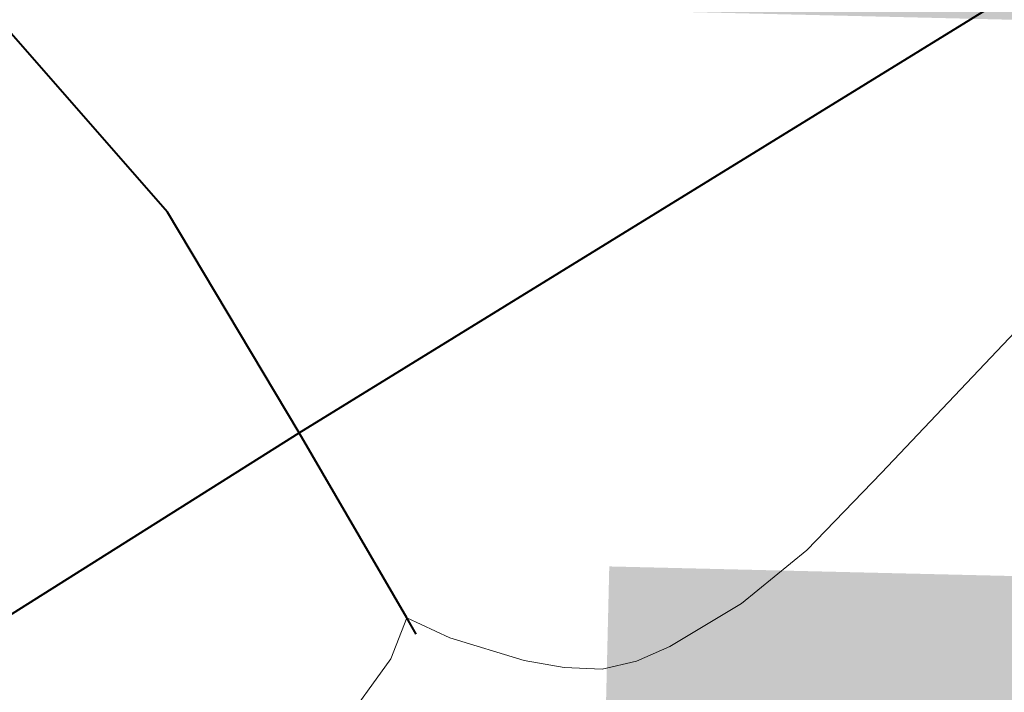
# Model space of a CAD drawing. Header units: feet. Extents: x 92 to 141.3, y -5 to 23.6.
# Tile 220 of 651: x 120.9983 to 121.1001, y 11.2113 to 11.2809. Entities that reach past the tile are written whole.
import ezdxf

# ---------------------------------------------------------------- set-up
doc = ezdxf.new("R2010")
doc.units = ezdxf.units.FT
doc.header["$MEASUREMENT"] = 0
doc.layers.add('CUY - Design$0$GM_X_Interchange_Ramps', color=1, linetype='Continuous', lineweight=13)
doc.layers.add('CUY - Design$0$GM_X_US_Route', color=1, linetype='Continuous', lineweight=40)
doc.layers.add('TX_X_20', color=7, linetype='Continuous')
doc.styles.add('CUY - Design$0$Styledgn030', font='dgn030.shx')

msp = doc.modelspace()

# ---------------------------------------------------------------- linework, layer by layer
at = {"layer": 'CUY - Design$0$GM_X_Interchange_Ramps', "flags": 128}
for points in [[(121.0383, 11.21903), (121.04275, 11.21696), (121.05047, 11.21461), (121.05461, 11.21388), (121.05854, 11.21373), (121.06209, 11.21453), (121.06552, 11.21606), (121.07294, 11.22053), (121.0797, 11.22604), (121.08742, 11.23403), (121.11762, 11.26589), (121.13377, 11.28306), (121.1466, 11.29511), (121.15827, 11.30382), (121.16925, 11.31135), (121.18342, 11.32021), (121.20083, 11.32928), (121.19698, 11.33984)], [(120.88917, 11.15117), (120.89454, 11.14236), (120.91783, 11.15364), (120.93706, 11.16156), (120.95809, 11.16897), (120.98271, 11.17652), (120.99969, 11.18389), (121.01152, 11.19011), (121.0175, 11.19381), (121.02259, 11.19806), (121.03139, 11.20746), (121.03666, 11.21477), (121.0383, 11.21903)]]:
    msp.add_lwpolyline(points, dxfattribs=at)
at = {"layer": 'CUY - Design$0$GM_X_US_Route', "flags": 128}
for points in [[(121.03929, 11.21734), (121.0383, 11.21903), (121.02717, 11.23817), (121.01355, 11.26103), (120.99666, 11.28034), (120.99985, 11.29354), (121.00046, 11.29809), (121.00098, 11.30977), (121.00061, 11.31683), (120.99888, 11.32321), (120.99092, 11.33983), (120.94503, 11.42698), (120.94082, 11.4341), (120.93911, 11.43634), (120.9373, 11.43812), (120.93545, 11.43967), (120.93327, 11.44103), (120.93089, 11.44185), (120.92828, 11.44196), (120.92625, 11.4417), (120.9243, 11.4411), (120.91914, 11.43891)], [(120.71421, 11.04089), (120.88917, 11.15117), (120.90572, 11.16161), (121.02717, 11.23817), (121.16615, 11.32385), (121.17888, 11.33116), (121.19698, 11.33984), (121.22245, 11.34781), (121.25014, 11.35211), (121.28551, 11.35175), (121.31536, 11.34687), (121.34463, 11.33568), (121.37321, 11.32047), (121.39473, 11.30468), (121.4154, 11.2843)]]:
    msp.add_lwpolyline(points, dxfattribs=at)

# ---------------------------------------------------------------- texts
at = {"layer": 'TX_X_20', "style": 'CUY - Design$0$Styledgn030'}
msp.add_text('65TH', height=0.1157, rotation=88.6369, dxfattribs=at).set_placement((121.16794, 10.92796))

doc.saveas('drawing.dxf')
